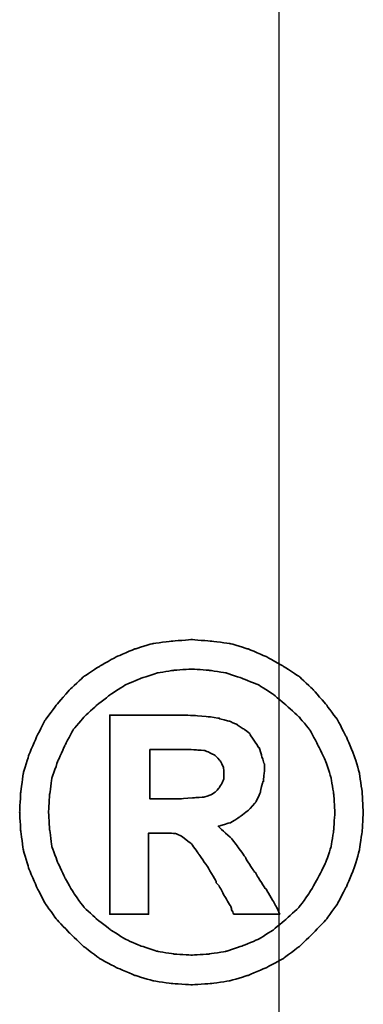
# Model space of a CAD drawing. Header units: millimetres. Extents: x -2774 to 3135, y -1571 to 860.
# Tile 464 of 625: x -657.11 to -655.43, y -864.07 to -859.26. Entities that reach past the tile are written whole.
import ezdxf

# ---------------------------------------------------------------- set-up
doc = ezdxf.new("R2010")
doc.units = ezdxf.units.MM
doc.layers.get('0').update_dxf_attribs({"linetype": 'CONTINUOUS'})
doc.layers.add('DIM', color=4, linetype='CONTINUOUS')
doc.layers.add('layer 1', color=7, linetype='CONTINUOUS')

# ---------------------------------------------------------------- blocks, each defined once
blk = doc.blocks.new('TBI MOTION logo(完整正式版)')
at = {"layer": 'layer 1', "color": 22, "lineweight": 35}
for points, knots in [([(81.20634, 4.98624), (81.20634, 4.98624), (81.18649, 5.32862), (81.18649, 5.32862), (81.18649, 5.32862), (81.18649, 5.32862), (81.13886, 5.66206), (81.13886, 5.66206), (81.13886, 5.66206), (81.13886, 5.66206), (81.04359, 5.97764), (81.04359, 5.97764), (81.04359, 5.97764), (81.04359, 5.97764), (80.91061, 6.29124), (80.91061, 6.29124), (80.91061, 6.29124), (80.91061, 6.29124), (80.75778, 6.58697), (80.75778, 6.58697), (80.75778, 6.58697), (80.75778, 6.58697), (80.5593, 6.85294), (80.5593, 6.85294), (80.5593, 6.85294), (80.5593, 6.85294), (80.33105, 7.1189), (80.33105, 7.1189), (80.33105, 7.1189), (80.33105, 7.1189), (80.09287, 7.33921), (80.09287, 7.33921), (80.09287, 7.33921), (80.09287, 7.33921), (79.815, 7.51982), (79.815, 7.51982), (79.815, 7.51982), (79.815, 7.51982), (79.51133, 7.69051), (79.51133, 7.69051), (79.51133, 7.69051), (79.51133, 7.69051), (79.19773, 7.8235), (79.19773, 7.8235), (79.19773, 7.8235), (79.19773, 7.8235), (78.88215, 7.91877), (78.88215, 7.91877), (78.88215, 7.91877), (78.88215, 7.91877), (78.54871, 7.95846), (78.54871, 7.95846), (78.54871, 7.95846), (78.54871, 7.95846), (78.21526, 7.98625), (78.21526, 7.98625), (78.21526, 7.98625), (78.21526, 7.98625), (77.87388, 7.95846), (77.87388, 7.95846), (77.87388, 7.95846), (77.87388, 7.95846), (77.54044, 7.91877), (77.54044, 7.91877), (77.54044, 7.91877), (77.54044, 7.91877), (77.22485, 7.8235), (77.22485, 7.8235), (77.22485, 7.8235), (77.22485, 7.8235), (76.91027, 7.69051), (76.91027, 7.69051), (76.91027, 7.69051), (76.91027, 7.69051), (76.6056, 7.51982), (76.6056, 7.51982), (76.6056, 7.51982), (76.6056, 7.51982), (76.32972, 7.33921), (76.32972, 7.33921), (76.32972, 7.33921), (76.32972, 7.33921), (76.09154, 7.1189), (76.09154, 7.1189), (76.09154, 7.1189), (76.09154, 7.1189), (75.86329, 6.85294), (75.86329, 6.85294), (75.86329, 6.85294), (75.86329, 6.85294), (75.66382, 6.58697), (75.66382, 6.58697), (75.66382, 6.58697), (75.66382, 6.58697), (75.51099, 6.29124), (75.51099, 6.29124), (75.51099, 6.29124), (75.51099, 6.29124), (75.37702, 5.97764), (75.37702, 5.97764), (75.37702, 5.97764), (75.37702, 5.97764), (75.28175, 5.66206), (75.28175, 5.66206), (75.28175, 5.66206), (75.28175, 5.66206), (75.23411, 5.32862), (75.23411, 5.32862), (75.23411, 5.32862), (75.23411, 5.32862), (75.21625, 4.98624), (75.21625, 4.98624), (75.21625, 4.98624), (75.21625, 4.98624), (75.23411, 4.6528), (75.23411, 4.6528), (75.23411, 4.6528), (75.23411, 4.6528), (75.28175, 4.32035), (75.28175, 4.32035), (75.28175, 4.32035), (75.28175, 4.32035), (75.37702, 3.99583), (75.37702, 3.99583), (75.37702, 3.99583), (75.37702, 3.99583), (75.51099, 3.68224), (75.51099, 3.68224), (75.51099, 3.68224), (75.51099, 3.68224), (75.66382, 3.38749), (75.66382, 3.38749), (75.66382, 3.38749), (75.66382, 3.38749), (75.86329, 3.10963), (75.86329, 3.10963), (75.86329, 3.10963), (75.86329, 3.10963), (76.09154, 2.87145), (76.09154, 2.87145), (76.09154, 2.87145), (76.09154, 2.87145), (76.32972, 2.6432), (76.32972, 2.6432), (76.32972, 2.6432), (76.32972, 2.6432), (76.6056, 2.43381), (76.6056, 2.43381), (76.6056, 2.43381), (76.6056, 2.43381), (76.91027, 2.27205), (76.91027, 2.27205), (76.91027, 2.27205), (76.91027, 2.27205), (77.22485, 2.13906), (77.22485, 2.13906), (77.22485, 2.13906), (77.22485, 2.13906), (77.54044, 2.0438), (77.54044, 2.0438), (77.54044, 2.0438), (77.54044, 2.0438), (77.87388, 1.99616), (77.87388, 1.99616), (77.87388, 1.99616), (77.87388, 1.99616), (78.21526, 1.97631), (78.21526, 1.97631), (78.21526, 1.97631), (78.21526, 1.97631), (78.54871, 1.99616), (78.54871, 1.99616), (78.54871, 1.99616), (78.54871, 1.99616), (78.88215, 2.0438), (78.88215, 2.0438), (78.88215, 2.0438), (78.88215, 2.0438), (79.19773, 2.13906), (79.19773, 2.13906), (79.19773, 2.13906), (79.19773, 2.13906), (79.51133, 2.27205), (79.51133, 2.27205), (79.51133, 2.27205), (79.51133, 2.27205), (79.815, 2.43381), (79.815, 2.43381), (79.815, 2.43381), (79.815, 2.43381), (80.09287, 2.6432), (80.09287, 2.6432), (80.09287, 2.6432), (80.09287, 2.6432), (80.33105, 2.87145), (80.33105, 2.87145), (80.33105, 2.87145), (80.33105, 2.87145), (80.5593, 3.10963), (80.5593, 3.10963), (80.5593, 3.10963), (80.5593, 3.10963), (80.75778, 3.38749), (80.75778, 3.38749), (80.75778, 3.38749), (80.75778, 3.38749), (80.91061, 3.68224), (80.91061, 3.68224), (80.91061, 3.68224), (80.91061, 3.68224), (81.04359, 3.99583), (81.04359, 3.99583), (81.04359, 3.99583), (81.04359, 3.99583), (81.13886, 4.32035), (81.13886, 4.32035), (81.13886, 4.32035), (81.13886, 4.32035), (81.18649, 4.6528), (81.18649, 4.6528), (81.18649, 4.6528), (81.18649, 4.6528), (81.20634, 4.98624), (81.20634, 4.98624)], [0, 0, 0, 0, 0.01785714, 0.01785714, 0.01785714, 0.01785715, 0.03571429, 0.03571429, 0.03571429, 0.0357143, 0.05357143, 0.05357143, 0.05357143, 0.05357144, 0.07142857, 0.07142857, 0.07142857, 0.07142858, 0.08928571, 0.08928571, 0.08928571, 0.08928572, 0.10714286, 0.10714286, 0.10714286, 0.10714287, 0.125, 0.125, 0.125, 0.12500001, 0.14285714, 0.14285714, 0.14285714, 0.14285715, 0.16071429, 0.16071429, 0.16071429, 0.1607143, 0.17857143, 0.17857143, 0.17857143, 0.17857144, 0.19642857, 0.19642857, 0.19642857, 0.19642858, 0.21428571, 0.21428571, 0.21428571, 0.21428572, 0.23214286, 0.23214286, 0.23214286, 0.23214287, 0.25, 0.25, 0.25, 0.25000001, 0.26785714, 0.26785714, 0.26785714, 0.26785715, 0.28571429, 0.28571429, 0.28571429, 0.2857143, 0.30357143, 0.30357143, 0.30357143, 0.30357144, 0.32142857, 0.32142857, 0.32142857, 0.32142858, 0.33928571, 0.33928571, 0.33928571, 0.33928572, 0.35714286, 0.35714286, 0.35714286, 0.35714287, 0.375, 0.375, 0.375, 0.37500001, 0.39285714, 0.39285714, 0.39285714, 0.39285715, 0.41071429, 0.41071429, 0.41071429, 0.4107143, 0.42857143, 0.42857143, 0.42857143, 0.42857144, 0.44642857, 0.44642857, 0.44642857, 0.44642858, 0.46428571, 0.46428571, 0.46428571, 0.46428572, 0.48214286, 0.48214286, 0.48214286, 0.48214287, 0.5, 0.5, 0.5, 0.50000001, 0.51785714, 0.51785714, 0.51785714, 0.51785715, 0.53571429, 0.53571429, 0.53571429, 0.5357143, 0.55357143, 0.55357143, 0.55357143, 0.55357144, 0.57142857, 0.57142857, 0.57142857, 0.57142858, 0.58928571, 0.58928571, 0.58928571, 0.58928572, 0.60714286, 0.60714286, 0.60714286, 0.60714287, 0.625, 0.625, 0.625, 0.62500001, 0.64285714, 0.64285714, 0.64285714, 0.64285715, 0.66071429, 0.66071429, 0.66071429, 0.6607143, 0.67857143, 0.67857143, 0.67857143, 0.67857144, 0.69642857, 0.69642857, 0.69642857, 0.69642858, 0.71428571, 0.71428571, 0.71428571, 0.71428572, 0.73214286, 0.73214286, 0.73214286, 0.73214287, 0.75, 0.75, 0.75, 0.75000001, 0.76785714, 0.76785714, 0.76785714, 0.76785715, 0.78571429, 0.78571429, 0.78571429, 0.7857143, 0.80357143, 0.80357143, 0.80357143, 0.80357144, 0.82142857, 0.82142857, 0.82142857, 0.82142858, 0.83928571, 0.83928571, 0.83928571, 0.83928572, 0.85714286, 0.85714286, 0.85714286, 0.85714287, 0.875, 0.875, 0.875, 0.87500001, 0.89285714, 0.89285714, 0.89285714, 0.89285715, 0.91071429, 0.91071429, 0.91071429, 0.9107143, 0.92857143, 0.92857143, 0.92857143, 0.92857144, 0.94642857, 0.94642857, 0.94642857, 0.94642858, 0.96428571, 0.96428571, 0.96428571, 0.96428572, 0.98214286, 0.98214286, 0.98214286, 0.98214287, 1, 1, 1, 1]), ([(80.71014, 4.98624), (80.71014, 4.98624), (80.69129, 5.29091), (80.69129, 5.29091), (80.69129, 5.29091), (80.69129, 5.29091), (80.64464, 5.57672), (80.64464, 5.57672), (80.64464, 5.57672), (80.64464, 5.57672), (80.54937, 5.87245), (80.54937, 5.87245), (80.54937, 5.87245), (80.54937, 5.87245), (80.41639, 6.14833), (80.41639, 6.14833), (80.41639, 6.14833), (80.41639, 6.14833), (80.27349, 6.41429), (80.27349, 6.41429), (80.27349, 6.41429), (80.27349, 6.41429), (80.08295, 6.64255), (80.08295, 6.64255), (80.08295, 6.64255), (80.08295, 6.64255), (79.86264, 6.84301), (79.86264, 6.84301), (79.86264, 6.84301), (79.86264, 6.84301), (79.63439, 7.03355), (79.63439, 7.03355), (79.63439, 7.03355), (79.63439, 7.03355), (79.37835, 7.1963), (79.37835, 7.1963), (79.37835, 7.1963), (79.37835, 7.1963), (79.10246, 7.30944), (79.10246, 7.30944), (79.10246, 7.30944), (79.10246, 7.30944), (78.81665, 7.40471), (78.81665, 7.40471), (78.81665, 7.40471), (78.81665, 7.40471), (78.511, 7.45234), (78.511, 7.45234), (78.511, 7.45234), (78.511, 7.45234), (78.21526, 7.47219), (78.21526, 7.47219), (78.21526, 7.47219), (78.21526, 7.47219), (77.9106, 7.45234), (77.9106, 7.45234), (77.9106, 7.45234), (77.9106, 7.45234), (77.61685, 7.40471), (77.61685, 7.40471), (77.61685, 7.40471), (77.61685, 7.40471), (77.32012, 7.30944), (77.32012, 7.30944), (77.32012, 7.30944), (77.32012, 7.30944), (77.06309, 7.1963), (77.06309, 7.1963), (77.06309, 7.1963), (77.06309, 7.1963), (76.80606, 7.03355), (76.80606, 7.03355), (76.80606, 7.03355), (76.80606, 7.03355), (76.55797, 6.84301), (76.55797, 6.84301), (76.55797, 6.84301), (76.55797, 6.84301), (76.34063, 6.64255), (76.34063, 6.64255), (76.34063, 6.64255), (76.34063, 6.64255), (76.1491, 6.41429), (76.1491, 6.41429), (76.1491, 6.41429), (76.1491, 6.41429), (76.0062, 6.14833), (76.0062, 6.14833), (76.0062, 6.14833), (76.0062, 6.14833), (75.88314, 5.87245), (75.88314, 5.87245), (75.88314, 5.87245), (75.88314, 5.87245), (75.77794, 5.57672), (75.77794, 5.57672), (75.77794, 5.57672), (75.77794, 5.57672), (75.73924, 5.29091), (75.73924, 5.29091), (75.73924, 5.29091), (75.73924, 5.29091), (75.72039, 4.98624), (75.72039, 4.98624), (75.72039, 4.98624), (75.72039, 4.98624), (75.73924, 4.67165), (75.73924, 4.67165), (75.73924, 4.67165), (75.73924, 4.67165), (75.77794, 4.37791), (75.77794, 4.37791), (75.77794, 4.37791), (75.77794, 4.37791), (75.88314, 4.10102), (75.88314, 4.10102), (75.88314, 4.10102), (75.88314, 4.10102), (76.0062, 3.83407), (76.0062, 3.83407), (76.0062, 3.83407), (76.0062, 3.83407), (76.15902, 3.56811), (76.15902, 3.56811), (76.15902, 3.56811), (76.15902, 3.56811), (76.34063, 3.32001), (76.34063, 3.32001), (76.34063, 3.32001), (76.34063, 3.32001), (76.55797, 3.11955), (76.55797, 3.11955), (76.55797, 3.11955), (76.55797, 3.11955), (76.80606, 2.92901), (76.80606, 2.92901), (76.80606, 2.92901), (76.80606, 2.92901), (77.06309, 2.76725), (77.06309, 2.76725), (77.06309, 2.76725), (77.06309, 2.76725), (77.32012, 2.65412), (77.32012, 2.65412), (77.32012, 2.65412), (77.32012, 2.65412), (77.61685, 2.55786), (77.61685, 2.55786), (77.61685, 2.55786), (77.61685, 2.55786), (77.9106, 2.51022), (77.9106, 2.51022), (77.9106, 2.51022), (77.9106, 2.51022), (78.21526, 2.49137), (78.21526, 2.49137), (78.21526, 2.49137), (78.21526, 2.49137), (78.511, 2.51022), (78.511, 2.51022), (78.511, 2.51022), (78.511, 2.51022), (78.81665, 2.55786), (78.81665, 2.55786), (78.81665, 2.55786), (78.81665, 2.55786), (79.10246, 2.65412), (79.10246, 2.65412), (79.10246, 2.65412), (79.10246, 2.65412), (79.37835, 2.76725), (79.37835, 2.76725), (79.37835, 2.76725), (79.37835, 2.76725), (79.63439, 2.92901), (79.63439, 2.92901), (79.63439, 2.92901), (79.63439, 2.92901), (79.86264, 3.11955), (79.86264, 3.11955), (79.86264, 3.11955), (79.86264, 3.11955), (80.08295, 3.32001), (80.08295, 3.32001), (80.08295, 3.32001), (80.08295, 3.32001), (80.26356, 3.56811), (80.26356, 3.56811), (80.26356, 3.56811), (80.26356, 3.56811), (80.41639, 3.83407), (80.41639, 3.83407), (80.41639, 3.83407), (80.41639, 3.83407), (80.54937, 4.10102), (80.54937, 4.10102), (80.54937, 4.10102), (80.54937, 4.10102), (80.64464, 4.37791), (80.64464, 4.37791), (80.64464, 4.37791), (80.64464, 4.37791), (80.69129, 4.67165), (80.69129, 4.67165), (80.69129, 4.67165), (80.69129, 4.67165), (80.71014, 4.98624), (80.71014, 4.98624)], [0, 0, 0, 0, 0.01923077, 0.01923077, 0.01923077, 0.01923078, 0.03846154, 0.03846154, 0.03846154, 0.03846155, 0.05769231, 0.05769231, 0.05769231, 0.05769232, 0.07692308, 0.07692308, 0.07692308, 0.07692309, 0.09615385, 0.09615385, 0.09615385, 0.09615386, 0.11538462, 0.11538462, 0.11538462, 0.11538463, 0.13461538, 0.13461538, 0.13461538, 0.13461539, 0.15384615, 0.15384615, 0.15384615, 0.15384616, 0.17307692, 0.17307692, 0.17307692, 0.17307693, 0.19230769, 0.19230769, 0.19230769, 0.1923077, 0.21153846, 0.21153846, 0.21153846, 0.21153847, 0.23076923, 0.23076923, 0.23076923, 0.23076924, 0.25, 0.25, 0.25, 0.25000001, 0.26923077, 0.26923077, 0.26923077, 0.26923078, 0.28846154, 0.28846154, 0.28846154, 0.28846155, 0.30769231, 0.30769231, 0.30769231, 0.30769232, 0.32692308, 0.32692308, 0.32692308, 0.32692309, 0.34615385, 0.34615385, 0.34615385, 0.34615386, 0.36538462, 0.36538462, 0.36538462, 0.36538463, 0.38461538, 0.38461538, 0.38461538, 0.38461539, 0.40384615, 0.40384615, 0.40384615, 0.40384616, 0.42307692, 0.42307692, 0.42307692, 0.42307693, 0.44230769, 0.44230769, 0.44230769, 0.4423077, 0.46153846, 0.46153846, 0.46153846, 0.46153847, 0.48076923, 0.48076923, 0.48076923, 0.48076924, 0.5, 0.5, 0.5, 0.50000001, 0.51923077, 0.51923077, 0.51923077, 0.51923078, 0.53846154, 0.53846154, 0.53846154, 0.53846155, 0.55769231, 0.55769231, 0.55769231, 0.55769232, 0.57692308, 0.57692308, 0.57692308, 0.57692309, 0.59615385, 0.59615385, 0.59615385, 0.59615386, 0.61538462, 0.61538462, 0.61538462, 0.61538463, 0.63461538, 0.63461538, 0.63461538, 0.63461539, 0.65384615, 0.65384615, 0.65384615, 0.65384616, 0.67307692, 0.67307692, 0.67307692, 0.67307693, 0.69230769, 0.69230769, 0.69230769, 0.6923077, 0.71153846, 0.71153846, 0.71153846, 0.71153847, 0.73076923, 0.73076923, 0.73076923, 0.73076924, 0.75, 0.75, 0.75, 0.75000001, 0.76923077, 0.76923077, 0.76923077, 0.76923078, 0.78846154, 0.78846154, 0.78846154, 0.78846155, 0.80769231, 0.80769231, 0.80769231, 0.80769232, 0.82692308, 0.82692308, 0.82692308, 0.82692309, 0.84615385, 0.84615385, 0.84615385, 0.84615386, 0.86538462, 0.86538462, 0.86538462, 0.86538463, 0.88461538, 0.88461538, 0.88461538, 0.88461539, 0.90384615, 0.90384615, 0.90384615, 0.90384616, 0.92307692, 0.92307692, 0.92307692, 0.92307693, 0.94230769, 0.94230769, 0.94230769, 0.9423077, 0.96153846, 0.96153846, 0.96153846, 0.96153847, 0.98076923, 0.98076923, 0.98076923, 0.98076924, 1, 1, 1, 1]), ([(76.78721, 3.2823), (76.78721, 3.2823), (76.78721, 3.32001), (76.78721, 3.32001), (76.78721, 3.32001), (76.78721, 3.32001), (76.78721, 3.42422), (76.78721, 3.42422), (76.78721, 3.42422), (76.78721, 3.42422), (76.78721, 3.59689), (76.78721, 3.59689), (76.78721, 3.59689), (76.78721, 3.59689), (76.78721, 3.80529), (76.78721, 3.80529), (76.78721, 3.80529), (76.78721, 3.80529), (76.78721, 4.0524), (76.78721, 4.0524), (76.78721, 4.0524), (76.78721, 4.0524), (76.78721, 4.32035), (76.78721, 4.32035), (76.78721, 4.32035), (76.78721, 4.32035), (76.78721, 4.92868), (76.78721, 4.92868), (76.78721, 4.92868), (76.78721, 4.92868), (76.78721, 5.53801), (76.78721, 5.53801), (76.78721, 5.53801), (76.78721, 5.53801), (76.78721, 5.82482), (76.78721, 5.82482), (76.78721, 5.82482), (76.78721, 5.82482), (76.78721, 6.07291), (76.78721, 6.07291), (76.78721, 6.07291), (76.78721, 6.07291), (76.78721, 6.30017), (76.78721, 6.30017), (76.78721, 6.30017), (76.78721, 6.30017), (76.78721, 6.45399), (76.78721, 6.45399), (76.78721, 6.45399), (76.78721, 6.45399), (76.78721, 6.5572), (76.78721, 6.5572), (76.78721, 6.5572), (76.78721, 6.5572), (76.78721, 6.59689), (76.78721, 6.59689), (76.78721, 6.59689), (76.78721, 6.59689), (76.78721, 6.67232), (76.78721, 6.67232), (76.78721, 6.67232), (76.78721, 6.67232), (76.8537, 6.67232), (76.8537, 6.67232), (76.8537, 6.67232), (76.8537, 6.67232), (76.87355, 6.67232), (76.87355, 6.67232), (76.87355, 6.67232), (76.87355, 6.67232), (76.91027, 6.67232), (76.91027, 6.67232), (76.91027, 6.67232), (76.91027, 6.67232), (77.04424, 6.67232), (77.04424, 6.67232), (77.04424, 6.67232), (77.04424, 6.67232), (77.22485, 6.67232), (77.22485, 6.67232), (77.22485, 6.67232), (77.22485, 6.67232), (77.43524, 6.67232), (77.43524, 6.67232), (77.43524, 6.67232), (77.43524, 6.67232), (77.65357, 6.67232), (77.65357, 6.67232), (77.65357, 6.67232), (77.65357, 6.67232), (77.82625, 6.67232), (77.82625, 6.67232), (77.82625, 6.67232), (77.82625, 6.67232), (77.94037, 6.67232), (77.94037, 6.67232), (77.94037, 6.67232), (77.94037, 6.67232), (77.97709, 6.67232), (77.97709, 6.67232), (77.97709, 6.67232), (77.97709, 6.67232), (77.99694, 6.67232), (77.99694, 6.67232), (77.99694, 6.67232), (77.99694, 6.67232), (78.00686, 6.67232), (78.00686, 6.67232), (78.00686, 6.67232), (78.00686, 6.67232), (78.28275, 6.6624), (78.28275, 6.6624), (78.28275, 6.6624), (78.28275, 6.6624), (78.50107, 6.64255), (78.50107, 6.64255), (78.50107, 6.64255), (78.50107, 6.64255), (78.511, 6.64255), (78.511, 6.64255), (78.511, 6.64255), (78.511, 6.64255), (78.70154, 6.61476), (78.70154, 6.61476), (78.70154, 6.61476), (78.70154, 6.61476), (78.70154, 6.60483), (78.70154, 6.60483), (78.70154, 6.60483), (78.70154, 6.60483), (78.86429, 6.56713), (78.86429, 6.56713), (78.86429, 6.56713), (78.86429, 6.56713), (78.87223, 6.56713), (78.87223, 6.56713), (78.87223, 6.56713), (78.87223, 6.56713), (78.99727, 6.51056), (78.99727, 6.51056), (78.99727, 6.51056), (78.99727, 6.51056), (79.00719, 6.51056), (79.00719, 6.51056), (79.00719, 6.51056), (79.00719, 6.51056), (79.00719, 6.50162), (79.00719, 6.50162), (79.00719, 6.50162), (79.00719, 6.50162), (79.1104, 6.43415), (79.1104, 6.43415), (79.1104, 6.43415), (79.1104, 6.43415), (79.12132, 6.43415), (79.12132, 6.43415), (79.12132, 6.43415), (79.12132, 6.43415), (79.22552, 6.34781), (79.22552, 6.34781), (79.22552, 6.34781), (79.22552, 6.34781), (79.23544, 6.33888), (79.23544, 6.33888), (79.23544, 6.33888), (79.23544, 6.33888), (79.23544, 6.32895), (79.23544, 6.32895), (79.23544, 6.32895), (79.23544, 6.32895), (79.31087, 6.21483), (79.31087, 6.21483), (79.31087, 6.21483), (79.31087, 6.21483), (79.38629, 6.1007), (79.38629, 6.1007), (79.38629, 6.1007), (79.38629, 6.1007), (79.3972, 6.1007), (79.3972, 6.1007), (79.3972, 6.1007), (79.3972, 6.1007), (79.3972, 6.09078), (79.3972, 6.09078), (79.3972, 6.09078), (79.3972, 6.09078), (79.43392, 5.97764), (79.43392, 5.97764), (79.43392, 5.97764), (79.43392, 5.97764), (79.43392, 5.96772), (79.43392, 5.96772), (79.43392, 5.96772), (79.43392, 5.96772), (79.47362, 5.83474), (79.47362, 5.83474), (79.47362, 5.83474), (79.47362, 5.83474), (79.48156, 5.82482), (79.48156, 5.82482), (79.48156, 5.82482), (79.48156, 5.82482), (79.48156, 5.69977), (79.48156, 5.69977), (79.48156, 5.69977), (79.48156, 5.69977), (79.48156, 5.69183), (79.48156, 5.69183), (79.48156, 5.69183), (79.48156, 5.69183), (79.4637, 5.51915), (79.4637, 5.51915), (79.4637, 5.51915), (79.4637, 5.51915), (79.4637, 5.51122), (79.4637, 5.51122), (79.4637, 5.51122), (79.4637, 5.51122), (79.45377, 5.51122), (79.45377, 5.51122), (79.45377, 5.51122), (79.45377, 5.51122), (79.41507, 5.34847), (79.41507, 5.34847), (79.41507, 5.34847), (79.41507, 5.34847), (79.41507, 5.33854), (79.41507, 5.33854), (79.41507, 5.33854), (79.41507, 5.33854), (79.41507, 5.32862), (79.41507, 5.32862), (79.41507, 5.32862), (79.41507, 5.32862), (79.33865, 5.16785), (79.33865, 5.16785), (79.33865, 5.16785), (79.33865, 5.16785), (79.33071, 5.15693), (79.33071, 5.15693), (79.33071, 5.15693), (79.33071, 5.15693), (79.2156, 5.02495), (79.2156, 5.02495), (79.2156, 5.02495), (79.2156, 5.02495), (79.20567, 5.01502), (79.20567, 5.01502), (79.20567, 5.01502), (79.20567, 5.01502), (79.05483, 4.89991), (79.05483, 4.89991), (79.05483, 4.89991), (79.05483, 4.89991), (79.04491, 4.89197), (79.04491, 4.89197), (79.04491, 4.89197), (79.04491, 4.89197), (78.89208, 4.7967), (78.89208, 4.7967), (78.89208, 4.7967), (78.89208, 4.7967), (78.88215, 4.7967), (78.88215, 4.7967), (78.88215, 4.7967), (78.88215, 4.7967), (78.69161, 4.73913), (78.69161, 4.73913), (78.69161, 4.73913), (78.69161, 4.73913), (78.68169, 4.73913), (78.68169, 4.73913), (78.68169, 4.73913), (78.68169, 4.73913), (78.68169, 4.72921), (78.68169, 4.72921), (78.68169, 4.72921), (78.68169, 4.72921), (78.78688, 4.63394), (78.78688, 4.63394), (78.78688, 4.63394), (78.78688, 4.63394), (78.902, 4.52875), (78.902, 4.52875), (78.902, 4.52875), (78.902, 4.52875), (78.91093, 4.52081), (78.91093, 4.52081), (78.91093, 4.52081), (78.91093, 4.52081), (79.02506, 4.36798), (79.02506, 4.36798), (79.02506, 4.36798), (79.02506, 4.36798), (79.1501, 4.1953), (79.1501, 4.1953), (79.1501, 4.1953), (79.1501, 4.1953), (79.1501, 4.18736), (79.1501, 4.18736), (79.1501, 4.18736), (79.1501, 4.18736), (79.29201, 3.96705), (79.29201, 3.96705), (79.29201, 3.96705), (79.29201, 3.96705), (79.31087, 3.93828), (79.31087, 3.93828), (79.31087, 3.93828), (79.31087, 3.93828), (79.32079, 3.93828), (79.32079, 3.93828), (79.32079, 3.93828), (79.32079, 3.93828), (79.3585, 3.87178), (79.3585, 3.87178), (79.3585, 3.87178), (79.3585, 3.87178), (79.50141, 3.64353), (79.50141, 3.64353), (79.50141, 3.64353), (79.50141, 3.64353), (79.51133, 3.64353), (79.51133, 3.64353), (79.51133, 3.64353), (79.51133, 3.64353), (79.64431, 3.41528), (79.64431, 3.41528), (79.64431, 3.41528), (79.64431, 3.41528), (79.68202, 3.3478), (79.68202, 3.3478), (79.68202, 3.3478), (79.68202, 3.3478), (79.70187, 3.31009), (79.70187, 3.31009), (79.70187, 3.31009), (79.70187, 3.31009), (79.7495, 3.2049), (79.7495, 3.2049), (79.7495, 3.2049), (79.7495, 3.2049), (79.64431, 3.2049), (79.64431, 3.2049), (79.64431, 3.2049), (79.64431, 3.2049), (79.62546, 3.2049), (79.62546, 3.2049), (79.62546, 3.2049), (79.62546, 3.2049), (79.53912, 3.2049), (79.53912, 3.2049), (79.53912, 3.2049), (79.53912, 3.2049), (79.31087, 3.2049), (79.31087, 3.2049), (79.31087, 3.2049), (79.31087, 3.2049), (79.08262, 3.2049), (79.08262, 3.2049), (79.08262, 3.2049), (79.08262, 3.2049), (79.00719, 3.2049), (79.00719, 3.2049), (79.00719, 3.2049), (79.00719, 3.2049), (78.98735, 3.2049), (78.98735, 3.2049), (78.98735, 3.2049), (78.98735, 3.2049), (78.94964, 3.2049), (78.94964, 3.2049), (78.94964, 3.2049), (78.94964, 3.2049), (78.92979, 3.24459), (78.92979, 3.24459), (78.92979, 3.24459), (78.92979, 3.24459), (78.91093, 3.2823), (78.91093, 3.2823), (78.91093, 3.2823), (78.91093, 3.2823), (78.91093, 3.29223), (78.91093, 3.29223), (78.91093, 3.29223), (78.91093, 3.29223), (78.89208, 3.3478), (78.89208, 3.3478), (78.89208, 3.3478), (78.89208, 3.3478), (78.78688, 3.52048), (78.78688, 3.52048), (78.78688, 3.52048), (78.78688, 3.52048), (78.69161, 3.7001), (78.69161, 3.7001), (78.69161, 3.7001), (78.69161, 3.7001), (78.6539, 3.7388), (78.6539, 3.7388), (78.6539, 3.7388), (78.6539, 3.7388), (78.64398, 3.74873), (78.64398, 3.74873), (78.64398, 3.74873), (78.64398, 3.74873), (78.64398, 3.75766), (78.64398, 3.75766), (78.64398, 3.75766), (78.64398, 3.75766), (78.63405, 3.78644), (78.63405, 3.78644), (78.63405, 3.78644), (78.63405, 3.78644), (78.48321, 4.04347), (78.48321, 4.04347), (78.48321, 4.04347), (78.48321, 4.04347), (78.33038, 4.2618), (78.33038, 4.2618), (78.33038, 4.2618), (78.33038, 4.2618), (78.20732, 4.43447), (78.20732, 4.43447), (78.20732, 4.43447), (78.20732, 4.43447), (78.09221, 4.52081), (78.09221, 4.52081), (78.09221, 4.52081), (78.09221, 4.52081), (78.02472, 4.56845), (78.02472, 4.56845), (78.02472, 4.56845), (78.02472, 4.56845), (77.9493, 4.60616), (77.9493, 4.60616), (77.9493, 4.60616), (77.9493, 4.60616), (77.8451, 4.61608), (77.8451, 4.61608), (77.8451, 4.61608), (77.8451, 4.61608), (77.71113, 4.61608), (77.71113, 4.61608), (77.71113, 4.61608), (77.71113, 4.61608), (77.69128, 4.61608), (77.69128, 4.61608), (77.69128, 4.61608), (77.69128, 4.61608), (77.67342, 4.61608), (77.67342, 4.61608), (77.67342, 4.61608), (77.67342, 4.61608), (77.5583, 4.61608), (77.5583, 4.61608), (77.5583, 4.61608), (77.5583, 4.61608), (77.46303, 4.61608), (77.46303, 4.61608), (77.46303, 4.61608), (77.46303, 4.61608), (77.46303, 4.54761), (77.46303, 4.54761), (77.46303, 4.54761), (77.46303, 4.54761), (77.46303, 4.47318), (77.46303, 4.47318), (77.46303, 4.47318), (77.46303, 4.47318), (77.46303, 4.24294), (77.46303, 4.24294), (77.46303, 4.24294), (77.46303, 4.24294), (77.46303, 3.99583), (77.46303, 3.99583), (77.46303, 3.99583), (77.46303, 3.99583), (77.46303, 3.72888), (77.46303, 3.72888), (77.46303, 3.72888), (77.46303, 3.72888), (77.46303, 3.51055), (77.46303, 3.51055), (77.46303, 3.51055), (77.46303, 3.51055), (77.46303, 3.42422), (77.46303, 3.42422), (77.46303, 3.42422), (77.46303, 3.42422), (77.46303, 3.35773), (77.46303, 3.35773), (77.46303, 3.35773), (77.46303, 3.35773), (77.46303, 3.30017), (77.46303, 3.30017), (77.46303, 3.30017), (77.46303, 3.30017), (77.46303, 3.2823), (77.46303, 3.2823), (77.46303, 3.2823), (77.46303, 3.2823), (77.46303, 3.2049), (77.46303, 3.2049), (77.46303, 3.2049), (77.46303, 3.2049), (77.39753, 3.2049), (77.39753, 3.2049), (77.39753, 3.2049), (77.39753, 3.2049), (77.37768, 3.2049), (77.37768, 3.2049), (77.37768, 3.2049), (77.37768, 3.2049), (77.32012, 3.2049), (77.32012, 3.2049), (77.32012, 3.2049), (77.32012, 3.2049), (77.12165, 3.2049), (77.12165, 3.2049), (77.12165, 3.2049), (77.12165, 3.2049), (76.94897, 3.2049), (76.94897, 3.2049), (76.94897, 3.2049), (76.94897, 3.2049), (76.8924, 3.2049), (76.8924, 3.2049), (76.8924, 3.2049), (76.8924, 3.2049), (76.8537, 3.2049), (76.8537, 3.2049), (76.8537, 3.2049), (76.8537, 3.2049), (76.78721, 3.2049), (76.78721, 3.2049), (76.78721, 3.2049), (76.78721, 3.2049), (76.78721, 3.2823), (76.78721, 3.2823)], [0, 0, 0, 0, 0.00740741, 0.00740741, 0.00740741, 0.00740742, 0.01481481, 0.01481481, 0.01481481, 0.01481482, 0.02222222, 0.02222222, 0.02222222, 0.02222223, 0.02962963, 0.02962963, 0.02962963, 0.02962964, 0.03703704, 0.03703704, 0.03703704, 0.03703705, 0.04444444, 0.04444444, 0.04444444, 0.04444445, 0.05185185, 0.05185185, 0.05185185, 0.05185186, 0.05925926, 0.05925926, 0.05925926, 0.05925927, 0.06666667, 0.06666667, 0.06666667, 0.06666668, 0.07407407, 0.07407407, 0.07407407, 0.07407408, 0.08148148, 0.08148148, 0.08148148, 0.08148149, 0.08888889, 0.08888889, 0.08888889, 0.0888889, 0.0962963, 0.0962963, 0.0962963, 0.09629631, 0.1037037, 0.1037037, 0.1037037, 0.10370371, 0.11111111, 0.11111111, 0.11111111, 0.11111112, 0.11851852, 0.11851852, 0.11851852, 0.11851853, 0.12592593, 0.12592593, 0.12592593, 0.12592594, 0.13333333, 0.13333333, 0.13333333, 0.13333334, 0.14074074, 0.14074074, 0.14074074, 0.14074075, 0.14814815, 0.14814815, 0.14814815, 0.14814816, 0.15555556, 0.15555556, 0.15555556, 0.15555557, 0.16296296, 0.16296296, 0.16296296, 0.16296297, 0.17037037, 0.17037037, 0.17037037, 0.17037038, 0.17777778, 0.17777778, 0.17777778, 0.17777779, 0.18518519, 0.18518519, 0.18518519, 0.1851852, 0.19259259, 0.19259259, 0.19259259, 0.1925926, 0.2, 0.2, 0.2, 0.20000001, 0.20740741, 0.20740741, 0.20740741, 0.20740742, 0.21481481, 0.21481481, 0.21481481, 0.21481482, 0.22222222, 0.22222222, 0.22222222, 0.22222223, 0.22962963, 0.22962963, 0.22962963, 0.22962964, 0.23703704, 0.23703704, 0.23703704, 0.23703705, 0.24444444, 0.24444444, 0.24444444, 0.24444445, 0.25185185, 0.25185185, 0.25185185, 0.25185186, 0.25925926, 0.25925926, 0.25925926, 0.25925927, 0.26666667, 0.26666667, 0.26666667, 0.26666668, 0.27407407, 0.27407407, 0.27407407, 0.27407408, 0.28148148, 0.28148148, 0.28148148, 0.28148149, 0.28888889, 0.28888889, 0.28888889, 0.2888889, 0.2962963, 0.2962963, 0.2962963, 0.29629631, 0.3037037, 0.3037037, 0.3037037, 0.30370371, 0.31111111, 0.31111111, 0.31111111, 0.31111112, 0.31851852, 0.31851852, 0.31851852, 0.31851853, 0.32592593, 0.32592593, 0.32592593, 0.32592594, 0.33333333, 0.33333333, 0.33333333, 0.33333334, 0.34074074, 0.34074074, 0.34074074, 0.34074075, 0.34814815, 0.34814815, 0.34814815, 0.34814816, 0.35555556, 0.35555556, 0.35555556, 0.35555557, 0.36296296, 0.36296296, 0.36296296, 0.36296297, 0.37037037, 0.37037037, 0.37037037, 0.37037038, 0.37777778, 0.37777778, 0.37777778, 0.37777779, 0.38518519, 0.38518519, 0.38518519, 0.3851852, 0.39259259, 0.39259259, 0.39259259, 0.3925926, 0.4, 0.4, 0.4, 0.40000001, 0.40740741, 0.40740741, 0.40740741, 0.40740742, 0.41481481, 0.41481481, 0.41481481, 0.41481482, 0.42222222, 0.42222222, 0.42222222, 0.42222223, 0.42962963, 0.42962963, 0.42962963, 0.42962964, 0.43703704, 0.43703704, 0.43703704, 0.43703705, 0.44444444, 0.44444444, 0.44444444, 0.44444445, 0.45185185, 0.45185185, 0.45185185, 0.45185186, 0.45925926, 0.45925926, 0.45925926, 0.45925927, 0.46666667, 0.46666667, 0.46666667, 0.46666668, 0.47407407, 0.47407407, 0.47407407, 0.47407408, 0.48148148, 0.48148148, 0.48148148, 0.48148149, 0.48888889, 0.48888889, 0.48888889, 0.4888889, 0.4962963, 0.4962963, 0.4962963, 0.49629631, 0.5037037, 0.5037037, 0.5037037, 0.50370371, 0.51111111, 0.51111111, 0.51111111, 0.51111112, 0.51851852, 0.51851852, 0.51851852, 0.51851853, 0.52592593, 0.52592593, 0.52592593, 0.52592594, 0.53333333, 0.53333333, 0.53333333, 0.53333334, 0.54074074, 0.54074074, 0.54074074, 0.54074075, 0.54814815, 0.54814815, 0.54814815, 0.54814816, 0.55555556, 0.55555556, 0.55555556, 0.55555557, 0.56296296, 0.56296296, 0.56296296, 0.56296297, 0.57037037, 0.57037037, 0.57037037, 0.57037038, 0.57777778, 0.57777778, 0.57777778, 0.57777779, 0.58518519, 0.58518519, 0.58518519, 0.5851852, 0.59259259, 0.59259259, 0.59259259, 0.5925926, 0.6, 0.6, 0.6, 0.60000001, 0.60740741, 0.60740741, 0.60740741, 0.60740742, 0.61481481, 0.61481481, 0.61481481, 0.61481482, 0.62222222, 0.62222222, 0.62222222, 0.62222223, 0.62962963, 0.62962963, 0.62962963, 0.62962964, 0.63703704, 0.63703704, 0.63703704, 0.63703705, 0.64444444, 0.64444444, 0.64444444, 0.64444445, 0.65185185, 0.65185185, 0.65185185, 0.65185186, 0.65925926, 0.65925926, 0.65925926, 0.65925927, 0.66666667, 0.66666667, 0.66666667, 0.66666668, 0.67407407, 0.67407407, 0.67407407, 0.67407408, 0.68148148, 0.68148148, 0.68148148, 0.68148149, 0.68888889, 0.68888889, 0.68888889, 0.6888889, 0.6962963, 0.6962963, 0.6962963, 0.69629631, 0.7037037, 0.7037037, 0.7037037, 0.70370371, 0.71111111, 0.71111111, 0.71111111, 0.71111112, 0.71851852, 0.71851852, 0.71851852, 0.71851853, 0.72592593, 0.72592593, 0.72592593, 0.72592594, 0.73333333, 0.73333333, 0.73333333, 0.73333334, 0.74074074, 0.74074074, 0.74074074, 0.74074075, 0.74814815, 0.74814815, 0.74814815, 0.74814816, 0.75555556, 0.75555556, 0.75555556, 0.75555557, 0.76296296, 0.76296296, 0.76296296, 0.76296297, 0.77037037, 0.77037037, 0.77037037, 0.77037038, 0.77777778, 0.77777778, 0.77777778, 0.77777779, 0.78518519, 0.78518519, 0.78518519, 0.7851852, 0.79259259, 0.79259259, 0.79259259, 0.7925926, 0.8, 0.8, 0.8, 0.80000001, 0.80740741, 0.80740741, 0.80740741, 0.80740742, 0.81481481, 0.81481481, 0.81481481, 0.81481482, 0.82222222, 0.82222222, 0.82222222, 0.82222223, 0.82962963, 0.82962963, 0.82962963, 0.82962964, 0.83703704, 0.83703704, 0.83703704, 0.83703705, 0.84444444, 0.84444444, 0.84444444, 0.84444445, 0.85185185, 0.85185185, 0.85185185, 0.85185186, 0.85925926, 0.85925926, 0.85925926, 0.85925927, 0.86666667, 0.86666667, 0.86666667, 0.86666668, 0.87407407, 0.87407407, 0.87407407, 0.87407408, 0.88148148, 0.88148148, 0.88148148, 0.88148149, 0.88888889, 0.88888889, 0.88888889, 0.8888889, 0.8962963, 0.8962963, 0.8962963, 0.89629631, 0.9037037, 0.9037037, 0.9037037, 0.90370371, 0.91111111, 0.91111111, 0.91111111, 0.91111112, 0.91851852, 0.91851852, 0.91851852, 0.91851853, 0.92592593, 0.92592593, 0.92592593, 0.92592594, 0.93333333, 0.93333333, 0.93333333, 0.93333334, 0.94074074, 0.94074074, 0.94074074, 0.94074075, 0.94814815, 0.94814815, 0.94814815, 0.94814816, 0.95555556, 0.95555556, 0.95555556, 0.95555557, 0.96296296, 0.96296296, 0.96296296, 0.96296297, 0.97037037, 0.97037037, 0.97037037, 0.97037038, 0.97777778, 0.97777778, 0.97777778, 0.97777779, 0.98518519, 0.98518519, 0.98518519, 0.9851852, 0.99259259, 0.99259259, 0.99259259, 0.9925926, 1, 1, 1, 1]), ([(77.48288, 6.07291), (77.48288, 6.07291), (77.48288, 5.99551), (77.48288, 5.99551), (77.48288, 5.99551), (77.48288, 5.99551), (77.48288, 5.82482), (77.48288, 5.82482), (77.48288, 5.82482), (77.48288, 5.82482), (77.48288, 5.63328), (77.48288, 5.63328), (77.48288, 5.63328), (77.48288, 5.63328), (77.48288, 5.46358), (77.48288, 5.46358), (77.48288, 5.46358), (77.48288, 5.46358), (77.48288, 5.29091), (77.48288, 5.29091), (77.48288, 5.29091), (77.48288, 5.29091), (77.48288, 5.21449), (77.48288, 5.21449), (77.48288, 5.21449), (77.48288, 5.21449), (77.50074, 5.21449), (77.50074, 5.21449), (77.50074, 5.21449), (77.50074, 5.21449), (77.71113, 5.21449), (77.71113, 5.21449), (77.71113, 5.21449), (77.71113, 5.21449), (77.94037, 5.21449), (77.94037, 5.21449), (77.94037, 5.21449), (77.94037, 5.21449), (78.01579, 5.21449), (78.01579, 5.21449), (78.01579, 5.21449), (78.01579, 5.21449), (78.03465, 5.21449), (78.03465, 5.21449), (78.03465, 5.21449), (78.03465, 5.21449), (78.2629, 5.23335), (78.2629, 5.23335), (78.2629, 5.23335), (78.2629, 5.23335), (78.42565, 5.24327), (78.42565, 5.24327), (78.42565, 5.24327), (78.42565, 5.24327), (78.54871, 5.28098), (78.54871, 5.28098), (78.54871, 5.28098), (78.54871, 5.28098), (78.62611, 5.32862), (78.62611, 5.32862), (78.62611, 5.32862), (78.62611, 5.32862), (78.69161, 5.40503), (78.69161, 5.40503), (78.69161, 5.40503), (78.69161, 5.40503), (78.73925, 5.48145), (78.73925, 5.48145), (78.73925, 5.48145), (78.73925, 5.48145), (78.77696, 5.55885), (78.77696, 5.55885), (78.77696, 5.55885), (78.77696, 5.55885), (78.77696, 5.65214), (78.77696, 5.65214), (78.77696, 5.65214), (78.77696, 5.65214), (78.76902, 5.76726), (78.76902, 5.76726), (78.76902, 5.76726), (78.76902, 5.76726), (78.71146, 5.87245), (78.71146, 5.87245), (78.71146, 5.87245), (78.71146, 5.87245), (78.62611, 5.96772), (78.62611, 5.96772), (78.62611, 5.96772), (78.62611, 5.96772), (78.511, 6.02528), (78.511, 6.02528), (78.511, 6.02528), (78.511, 6.02528), (78.44451, 6.05306), (78.44451, 6.05306), (78.44451, 6.05306), (78.44451, 6.05306), (78.32046, 6.06299), (78.32046, 6.06299), (78.32046, 6.06299), (78.32046, 6.06299), (78.18748, 6.07291), (78.18748, 6.07291), (78.18748, 6.07291), (78.18748, 6.07291), (77.99694, 6.07291), (77.99694, 6.07291), (77.99694, 6.07291), (77.99694, 6.07291), (77.97709, 6.07291), (77.97709, 6.07291), (77.97709, 6.07291), (77.97709, 6.07291), (77.90167, 6.07291), (77.90167, 6.07291), (77.90167, 6.07291), (77.90167, 6.07291), (77.69128, 6.07291), (77.69128, 6.07291), (77.69128, 6.07291), (77.69128, 6.07291), (77.50074, 6.07291), (77.50074, 6.07291), (77.50074, 6.07291), (77.50074, 6.07291), (77.48288, 6.07291), (77.48288, 6.07291)], [0, 0, 0, 0, 0.03125, 0.03125, 0.03125, 0.03125001, 0.0625, 0.0625, 0.0625, 0.06250001, 0.09375, 0.09375, 0.09375, 0.09375001, 0.125, 0.125, 0.125, 0.12500001, 0.15625, 0.15625, 0.15625, 0.15625001, 0.1875, 0.1875, 0.1875, 0.18750001, 0.21875, 0.21875, 0.21875, 0.21875001, 0.25, 0.25, 0.25, 0.25000001, 0.28125, 0.28125, 0.28125, 0.28125001, 0.3125, 0.3125, 0.3125, 0.31250001, 0.34375, 0.34375, 0.34375, 0.34375001, 0.375, 0.375, 0.375, 0.37500001, 0.40625, 0.40625, 0.40625, 0.40625001, 0.4375, 0.4375, 0.4375, 0.43750001, 0.46875, 0.46875, 0.46875, 0.46875001, 0.5, 0.5, 0.5, 0.50000001, 0.53125, 0.53125, 0.53125, 0.53125001, 0.5625, 0.5625, 0.5625, 0.56250001, 0.59375, 0.59375, 0.59375, 0.59375001, 0.625, 0.625, 0.625, 0.62500001, 0.65625, 0.65625, 0.65625, 0.65625001, 0.6875, 0.6875, 0.6875, 0.68750001, 0.71875, 0.71875, 0.71875, 0.71875001, 0.75, 0.75, 0.75, 0.75000001, 0.78125, 0.78125, 0.78125, 0.78125001, 0.8125, 0.8125, 0.8125, 0.81250001, 0.84375, 0.84375, 0.84375, 0.84375001, 0.875, 0.875, 0.875, 0.87500001, 0.90625, 0.90625, 0.90625, 0.90625001, 0.9375, 0.9375, 0.9375, 0.93750001, 0.96875, 0.96875, 0.96875, 0.96875001, 1, 1, 1, 1])]:
    blk.add_open_spline(points, degree=3, knots=knots, dxfattribs=at)

msp = doc.modelspace()

# ---------------------------------------------------------------- linework, layer by layer
at = {"color": 0}
msp.add_line((-655.8401, -892.0683), (-655.8401, -801.5811), dxfattribs=at)

# ---------------------------------------------------------------- block references
at = {"layer": 'DIM', "color": 7, "xscale": 0.2802190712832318, "yscale": 0.2802190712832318, "zscale": 0.2802190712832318}
msp.add_blockref('TBI MOTION logo(完整正式版)', (-678.1847, -864.5249), dxfattribs=at)

doc.saveas('drawing.dxf')
